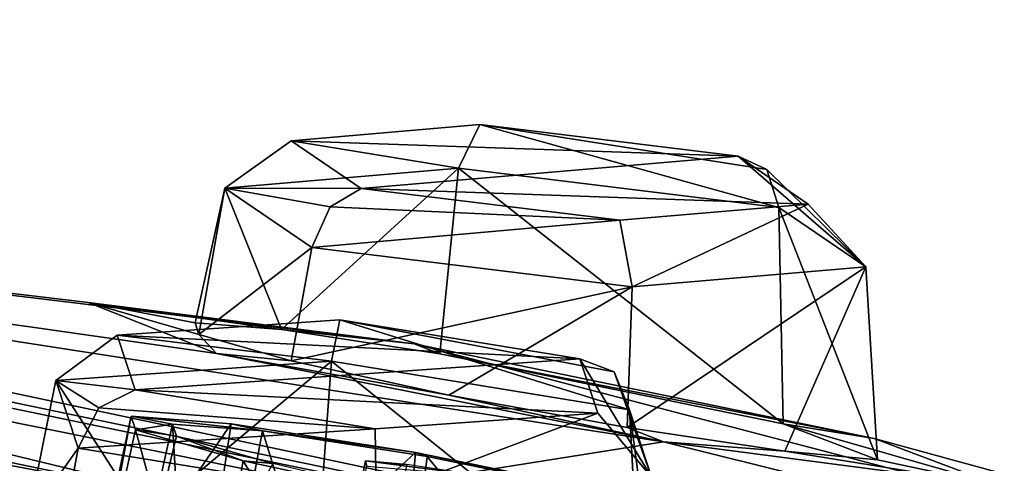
# Model space of a CAD drawing. Header units: metres. Extents: x -204 to 106, y -88 to 116.
# Tile 278 of 322: x -122.04 to -117.49, y -8.74 to -6.69. Entities that reach past the tile are written whole.
import ezdxf

# ---------------------------------------------------------------- set-up
doc = ezdxf.new("R2010")
doc.units = ezdxf.units.M
doc.layers.add('solid_20472013_1', color=7, linetype='CONTINUOUS')

msp = doc.modelspace()

# ---------------------------------------------------------------- linework, layer by layer
at = {"layer": 'solid_20472013_1'}
for points in [[(-131.261185, -6.691552, 248.439255), (-126.693787, -7.88248, 267.241241), (-107.835114, -11.427622, 253.022446)], [(-129.043427, -6.94032, 248.361038), (-131.261185, -6.691552, 248.439255), (-107.835114, -11.427622, 253.022446)], [(-128.069427, -7.207831, 246.365784), (-129.043427, -6.94032, 248.361038), (-107.835114, -11.427622, 253.022446)], [(-119.917419, -7.17572, 248.663132), (-120.788719, -7.250287, 247.783737), (-120.016197, -7.376725, 248.986862)], [(-118.723785, -7.322031, 248.366028), (-120.788719, -7.250287, 247.783737), (-119.917419, -7.17572, 248.663132)], [(-119.917419, -7.17572, 248.663132), (-120.016197, -7.376725, 248.986862), (-118.535736, -7.558137, 248.618698)], [(-118.5914, -7.382565, 248.517563), (-119.917419, -7.17572, 248.663132), (-118.535736, -7.558137, 248.618698)], [(-118.5914, -7.382565, 248.517563), (-118.723785, -7.322031, 248.366028), (-119.917419, -7.17572, 248.663132)], [(-130.828735, -7.752728, 238.831345), (-129.329681, -7.231524, 244.511932), (-121.038406, -8.951908, 239.068008)], [(-129.329681, -7.231524, 244.511932), (-128.138, -7.233694, 245.963562), (-121.038406, -8.951908, 239.068008)], [(-128.069427, -7.207831, 246.365784), (-107.835114, -11.427622, 253.022446), (-128.138, -7.233694, 245.963562)], [(-120.220558, -8.188093, 249.826614), (-128.138, -7.233694, 245.963562), (-107.835114, -11.427622, 253.022446)], [(-119.069733, -8.639939, 245.599243), (-121.038406, -8.951908, 239.068008), (-128.138, -7.233694, 245.963562)], [(-121.727196, -7.997042, 248.17775), (-121.133453, -8.232917, 246.109695), (-128.138, -7.233694, 245.963562)], [(-119.069733, -8.639939, 245.599243), (-128.138, -7.233694, 245.963562), (-121.133453, -8.232917, 246.109695)], [(-120.220558, -8.188093, 249.826614), (-121.727196, -7.997042, 248.17775), (-128.138, -7.233694, 245.963562)], [(-120.788719, -7.250287, 247.783737), (-121.095535, -7.469094, 247.897507), (-120.016197, -7.376725, 248.986862)], [(-120.788719, -7.250287, 247.783737), (-120.465034, -7.471045, 246.608627), (-121.095535, -7.469094, 247.897507)], [(-118.723785, -7.322031, 248.366028), (-120.465034, -7.471045, 246.608627), (-120.788719, -7.250287, 247.783737)], [(-118.400093, -7.54279, 247.190903), (-120.465034, -7.471045, 246.608627), (-118.723785, -7.322031, 248.366028)], [(-118.5914, -7.382565, 248.517563), (-118.134628, -7.831918, 247.161179), (-118.723785, -7.322031, 248.366028)], [(-118.400093, -7.54279, 247.190903), (-118.723785, -7.322031, 248.366028), (-118.134628, -7.831918, 247.161179)], [(-120.016197, -7.376725, 248.986862), (-121.095535, -7.469094, 247.897507), (-120.83345, -8.1212, 248.786865)], [(-120.016197, -7.376725, 248.986862), (-120.83345, -8.1212, 248.786865), (-120.103027, -8.23342, 249.256104)], [(-120.016197, -7.376725, 248.986862), (-120.103027, -8.23342, 249.256104), (-118.516594, -8.556877, 248.887436)], [(-120.016197, -7.376725, 248.986862), (-118.516594, -8.556877, 248.887436), (-118.535736, -7.558137, 248.618698)], [(-118.5914, -7.382565, 248.517563), (-118.535736, -7.558137, 248.618698), (-118.134628, -7.831918, 247.161179)], [(-121.095535, -7.469094, 247.897507), (-121.232887, -8.090817, 248.029083), (-120.83345, -8.1212, 248.786865)], [(-121.095535, -7.469094, 247.897507), (-121.21627, -8.144349, 247.193436), (-121.232887, -8.090817, 248.029083)], [(-121.095535, -7.469094, 247.897507), (-120.69442, -7.742875, 246.439987), (-121.21627, -8.144349, 247.193436)], [(-120.6092, -7.555246, 246.481033), (-120.69442, -7.742875, 246.439987), (-121.095535, -7.469094, 247.897507)], [(-120.465034, -7.471045, 246.608627), (-120.6092, -7.555246, 246.481033), (-121.095535, -7.469094, 247.897507)], [(-119.271393, -7.617358, 246.311508), (-120.6092, -7.555246, 246.481033), (-120.465034, -7.471045, 246.608627)], [(-119.271393, -7.617358, 246.311508), (-120.465034, -7.471045, 246.608627), (-118.400093, -7.54279, 247.190903)], [(-119.271393, -7.617358, 246.311508), (-118.400093, -7.54279, 247.190903), (-119.213966, -7.924286, 246.071823)], [(-118.400093, -7.54279, 247.190903), (-118.134628, -7.831918, 247.161179), (-119.213966, -7.924286, 246.071823)], [(-119.271393, -7.617358, 246.311508), (-120.69442, -7.742875, 246.439987), (-120.6092, -7.555246, 246.481033)], [(-118.535736, -7.558137, 248.618698), (-118.516594, -8.556877, 248.887436), (-118.080635, -8.722683, 247.293762)], [(-118.134628, -7.831918, 247.161179), (-118.535736, -7.558137, 248.618698), (-118.080635, -8.722683, 247.293762)], [(-119.271393, -7.617358, 246.311508), (-119.213966, -7.924286, 246.071823), (-120.69442, -7.742875, 246.439987)], [(-130.828735, -7.752728, 238.831345), (-121.038406, -8.951908, 239.068008), (-128.64357, -8.043603, 238.322464)], [(-121.21627, -8.144349, 247.193436), (-120.69442, -7.742875, 246.439987), (-120.788834, -8.266646, 246.473282)], [(-120.69442, -7.742875, 246.439987), (-119.213966, -7.924286, 246.071823), (-120.788834, -8.266646, 246.473282)], [(-118.134628, -7.831918, 247.161179), (-118.508781, -8.683589, 246.53125), (-119.23671, -8.573736, 246.092194)], [(-119.213966, -7.924286, 246.071823), (-118.134628, -7.831918, 247.161179), (-119.23671, -8.573736, 246.092194)], [(-118.134628, -7.831918, 247.161179), (-118.080635, -8.722683, 247.293762), (-118.508781, -8.683589, 246.53125)], [(-126.693787, -7.88248, 267.241241), (-126.572754, -8.245232, 267.596375), (-107.616142, -11.808785, 253.303741)], [(-107.835114, -11.427622, 253.022446), (-126.693787, -7.88248, 267.241241), (-107.616142, -11.808785, 253.303741)], [(-119.213966, -7.924286, 246.071823), (-120.060478, -8.423961, 246.071976), (-120.788834, -8.266646, 246.473282)], [(-119.213966, -7.924286, 246.071823), (-119.23671, -8.573736, 246.092194), (-120.060478, -8.423961, 246.071976)], [(-121.727196, -7.997042, 248.17775), (-120.83345, -8.1212, 248.786865), (-121.232887, -8.090817, 248.029083)], [(-120.220558, -8.188093, 249.826614), (-120.83345, -8.1212, 248.786865), (-121.727196, -7.997042, 248.17775)], [(-121.727196, -7.997042, 248.17775), (-121.232887, -8.090817, 248.029083), (-121.21627, -8.144349, 247.193436)], [(-121.727196, -7.997042, 248.17775), (-121.21627, -8.144349, 247.193436), (-121.133453, -8.232917, 246.109695)], [(-128.080109, -8.418107, 236.161484), (-128.64357, -8.043603, 238.322464), (-121.038406, -8.951908, 239.068008)], [(-120.564911, -8.076175, 237.920242), (-121.592903, -8.147937, 237.230209), (-120.602127, -8.268327, 238.26178)], [(-120.564911, -8.076175, 237.920242), (-119.455635, -8.256167, 237.399124), (-121.592903, -8.147937, 237.230209)], [(-120.564911, -8.076175, 237.920242), (-120.602127, -8.268327, 238.26178), (-119.226234, -8.491506, 237.615784)], [(-120.564911, -8.076175, 237.920242), (-119.226234, -8.491506, 237.615784), (-119.297295, -8.316736, 237.52327)], [(-120.564911, -8.076175, 237.920242), (-119.297295, -8.316736, 237.52327), (-119.455635, -8.256167, 237.399124)], [(-120.220558, -8.188093, 249.826614), (-120.103027, -8.23342, 249.256104), (-120.83345, -8.1212, 248.786865)], [(-121.592903, -8.147937, 237.230209), (-121.875565, -8.35722, 237.406998), (-120.602127, -8.268327, 238.26178)], [(-121.592903, -8.147937, 237.230209), (-121.510025, -8.399573, 236.020157), (-121.875565, -8.35722, 237.406998)], [(-121.592903, -8.147937, 237.230209), (-119.455635, -8.256167, 237.399124), (-121.510025, -8.399573, 236.020157)], [(-121.133453, -8.232917, 246.109695), (-121.21627, -8.144349, 247.193436), (-120.788834, -8.266646, 246.473282)], [(-113.387024, -10.94481, 254.848663), (-130.239746, -8.228341, 265.743805), (-127.784332, -8.492682, 264.517456)], [(-129.961914, -8.372388, 266.095673), (-130.239746, -8.228341, 265.743805), (-113.387024, -10.94481, 254.848663)], [(-118.09523, -8.624632, 249.338593), (-120.103027, -8.23342, 249.256104), (-120.220558, -8.188093, 249.826614)], [(-118.09523, -8.624632, 249.338593), (-120.220558, -8.188093, 249.826614), (-107.835114, -11.427622, 253.022446)], [(-124.335106, -9.557821, 266.805023), (-107.616142, -11.808785, 253.303741), (-126.572754, -8.245232, 267.596375)], [(-120.602127, -8.268327, 238.26178), (-121.875565, -8.35722, 237.406998), (-121.468689, -8.991349, 238.232376)], [(-121.510025, -8.399573, 236.020157), (-119.455635, -8.256167, 237.399124), (-119.372749, -8.507805, 236.189072)], [(-120.602127, -8.268327, 238.26178), (-121.468689, -8.991349, 238.232376), (-120.662743, -9.078047, 238.548691)], [(-121.133453, -8.232917, 246.109695), (-120.788834, -8.266646, 246.473282), (-120.060478, -8.423961, 246.071976)], [(-119.069733, -8.639939, 245.599243), (-121.133453, -8.232917, 246.109695), (-120.060478, -8.423961, 246.071976)], [(-120.602127, -8.268327, 238.26178), (-120.662743, -9.078047, 238.548691), (-119.177528, -9.412821, 237.879028)], [(-119.226234, -8.491506, 237.615784), (-120.602127, -8.268327, 238.26178), (-119.177528, -9.412821, 237.879028)], [(-118.09523, -8.624632, 249.338593), (-118.516594, -8.556877, 248.887436), (-120.103027, -8.23342, 249.256104)], [(-119.455635, -8.256167, 237.399124), (-119.297295, -8.316736, 237.52327), (-119.123787, -8.803577, 236.115005)], [(-119.372749, -8.507805, 236.189072), (-119.455635, -8.256167, 237.399124), (-119.123787, -8.803577, 236.115005)], [(-119.297295, -8.316736, 237.52327), (-119.226234, -8.491506, 237.615784), (-119.123787, -8.803577, 236.115005)], [(-121.875565, -8.35722, 237.406998), (-122.006088, -8.997442, 237.573288), (-121.468689, -8.991349, 238.232376)], [(-121.875565, -8.35722, 237.406998), (-121.773117, -8.669291, 235.906235), (-122.006088, -8.997442, 237.573288)], [(-121.677963, -8.482919, 235.925293), (-121.773117, -8.669291, 235.906235), (-121.875565, -8.35722, 237.406998)], [(-121.677963, -8.482919, 235.925293), (-121.875565, -8.35722, 237.406998), (-121.510025, -8.399573, 236.020157)], [(-113.045891, -11.112279, 255.106552), (-129.961914, -8.372388, 266.095673), (-113.387024, -10.94481, 254.848663)], [(-127.340149, -8.863391, 265.17865), (-129.961914, -8.372388, 266.095673), (-113.045891, -11.112279, 255.106552)], [(-129.611664, -8.390217, 265.515533), (-113.065445, -11.120936, 254.563232), (-128.542206, -8.504296, 264.884247)], [(-112.861588, -11.238212, 254.805878), (-113.065445, -11.120936, 254.563232), (-129.611664, -8.390217, 265.515533)], [(-129.503601, -8.492321, 265.819061), (-112.861588, -11.238212, 254.805878), (-129.611664, -8.390217, 265.515533)], [(-121.677963, -8.482919, 235.925293), (-121.510025, -8.399573, 236.020157), (-120.400742, -8.579566, 235.499039)], [(-121.510025, -8.399573, 236.020157), (-119.372749, -8.507805, 236.189072), (-120.400742, -8.579566, 235.499039)], [(-129.691803, -8.494926, 234.608414), (-128.080109, -8.418107, 236.161484), (-121.038406, -8.951908, 239.068008)], [(-119.069733, -8.639939, 245.599243), (-120.060478, -8.423961, 246.071976), (-119.23671, -8.573736, 246.092194)], [(-129.691803, -8.494926, 234.608414), (-121.038406, -8.951908, 239.068008), (-122.438812, -8.897572, 237.833923)], [(-129.503601, -8.492321, 265.819061), (-128.312988, -8.825953, 265.525574), (-112.861588, -11.238212, 254.805878)], [(-128.542206, -8.504296, 264.884247), (-111.485687, -11.54137, 252.703201), (-128.695496, -8.589154, 264.543884)], [(-113.065445, -11.120936, 254.563232), (-111.485687, -11.54137, 252.703201), (-128.542206, -8.504296, 264.884247)], [(-127.784332, -8.492682, 264.517456), (-127.906906, -8.607991, 264.054993), (-110.139236, -12.008104, 250.417877)], [(-109.811523, -11.920307, 250.770004), (-127.784332, -8.492682, 264.517456), (-110.139236, -12.008104, 250.417877)], [(-113.387024, -10.94481, 254.848663), (-127.784332, -8.492682, 264.517456), (-109.811523, -11.920307, 250.770004)], [(-121.677963, -8.482919, 235.925293), (-120.400742, -8.579566, 235.499039), (-121.773117, -8.669291, 235.906235)], [(-119.070755, -9.654446, 236.236877), (-119.226234, -8.491506, 237.615784), (-119.177528, -9.412821, 237.879028)], [(-119.123787, -8.803577, 236.115005), (-119.226234, -8.491506, 237.615784), (-119.070755, -9.654446, 236.236877)], [(-121.527786, -8.522218, 248.166656), (-121.747864, -9.546368, 248.409027), (-121.729645, -9.587876, 247.330109)], [(-121.527786, -8.522218, 248.166656), (-121.065613, -8.55753, 249.048447), (-121.747864, -9.546368, 248.409027)], [(-121.507629, -8.584521, 247.197876), (-121.527786, -8.522218, 248.166656), (-121.729645, -9.587876, 247.330109)], [(-120.921593, -8.589885, 248.912949), (-121.065613, -8.55753, 249.048447), (-121.527786, -8.522218, 248.166656)], [(-121.337059, -8.557779, 248.123489), (-121.527786, -8.522218, 248.166656), (-121.507629, -8.584521, 247.197876)], [(-120.921593, -8.589885, 248.912949), (-121.527786, -8.522218, 248.166656), (-121.337059, -8.557779, 248.123489)], [(-120.400742, -8.579566, 235.499039), (-119.372749, -8.507805, 236.189072), (-120.397232, -8.892469, 235.260239)], [(-119.372749, -8.507805, 236.189072), (-119.123787, -8.803577, 236.115005), (-120.397232, -8.892469, 235.260239)], [(-128.695496, -8.589154, 264.543884), (-111.769386, -11.603529, 252.453888), (-127.696236, -10.615506, 264.685455)], [(-111.485687, -11.54137, 252.703201), (-111.769386, -11.603529, 252.453888), (-128.695496, -8.589154, 264.543884)], [(-120.400742, -8.579566, 235.499039), (-120.397232, -8.892469, 235.260239), (-121.773117, -8.669291, 235.906235)], [(-121.065613, -8.55753, 249.048447), (-121.228622, -9.627516, 249.375214), (-121.747864, -9.546368, 248.409027)], [(-121.507629, -8.584521, 247.197876), (-121.729645, -9.587876, 247.330109), (-121.191505, -9.732517, 246.423767)], [(-121.337059, -8.557779, 248.123489), (-121.708679, -10.219555, 248.455551), (-121.236374, -10.258746, 249.360916)], [(-121.337059, -8.557779, 248.123489), (-121.31958, -8.613222, 247.253769), (-121.708679, -10.219555, 248.455551)], [(-121.337059, -8.557779, 248.123489), (-121.507629, -8.584521, 247.197876), (-121.31958, -8.613222, 247.253769)], [(-121.507629, -8.584521, 247.197876), (-121.191505, -9.732517, 246.423767), (-121.010254, -8.726946, 246.359848)], [(-121.31958, -8.613222, 247.253769), (-121.507629, -8.584521, 247.197876), (-121.010254, -8.726946, 246.359848)], [(-120.921593, -8.589885, 248.912949), (-121.337059, -8.557779, 248.123489), (-121.236374, -10.258746, 249.360916)], [(-120.921593, -8.589885, 248.912949), (-121.236374, -10.258746, 249.360916), (-120.366226, -10.396985, 249.924515)], [(-121.065613, -8.55753, 249.048447), (-120.215157, -8.689239, 249.597702), (-121.228622, -9.627516, 249.375214)], [(-120.921593, -8.589885, 248.912949), (-120.215157, -8.689239, 249.597702), (-121.065613, -8.55753, 249.048447)], [(-120.160561, -8.707556, 249.402618), (-120.921593, -8.589885, 248.912949), (-120.366226, -10.396985, 249.924515)], [(-120.160561, -8.707556, 249.402618), (-120.215157, -8.689239, 249.597702), (-120.921593, -8.589885, 248.912949)], [(-119.069733, -8.639939, 245.599243), (-119.23671, -8.573736, 246.092194), (-118.508781, -8.683589, 246.53125)], [(-117.516106, -8.842368, 247.202332), (-118.080635, -8.722683, 247.293762), (-118.516594, -8.556877, 248.887436)], [(-117.516106, -8.842368, 247.202332), (-118.516594, -8.556877, 248.887436), (-118.09523, -8.624632, 249.338593)], [(-127.906906, -8.607991, 264.054993), (-130.412613, -10.088402, 265.557831), (-113.807243, -12.772613, 254.792068)], [(-110.139236, -12.008104, 250.417877), (-127.906906, -8.607991, 264.054993), (-113.807243, -12.772613, 254.792068)], [(-121.31958, -8.613222, 247.253769), (-120.874252, -8.74055, 246.503403), (-121.708679, -10.219555, 248.455551)], [(-121.31958, -8.613222, 247.253769), (-121.010254, -8.726946, 246.359848), (-120.874252, -8.74055, 246.503403)], [(-119.069733, -8.639939, 245.599243), (-107.835114, -11.427622, 253.022446), (-121.038406, -8.951908, 239.068008)], [(-119.069733, -8.639939, 245.599243), (-118.508781, -8.683589, 246.53125), (-117.516106, -8.842368, 247.202332)], [(-119.069733, -8.639939, 245.599243), (-117.516106, -8.842368, 247.202332), (-107.835114, -11.427622, 253.022446)], [(-117.516106, -8.842368, 247.202332), (-118.09523, -8.624632, 249.338593), (-107.835114, -11.427622, 253.022446)], [(-121.773117, -8.669291, 235.906235), (-121.878746, -9.242343, 235.976379), (-122.006088, -8.997442, 237.573288)], [(-120.397232, -8.892469, 235.260239), (-121.878746, -9.242343, 235.976379), (-121.773117, -8.669291, 235.906235)], [(-117.516106, -8.842368, 247.202332), (-118.508781, -8.683589, 246.53125), (-118.080635, -8.722683, 247.293762)], [(-120.446075, -8.72837, 247.910385), (-121.287651, -13.046767, 248.77124), (-121.273888, -13.057538, 248.097275)], [(-120.25515, -8.743855, 248.266602), (-121.287651, -13.046767, 248.77124), (-120.446075, -8.72837, 247.910385)], [(-120.446075, -8.72837, 247.910385), (-121.273888, -13.057538, 248.097275), (-120.439156, -8.752641, 247.513626)], [(-120.215157, -8.689239, 249.597702), (-120.309921, -9.813438, 249.95546), (-121.228622, -9.627516, 249.375214)], [(-121.191505, -9.732517, 246.423767), (-120.277168, -9.939265, 245.920715), (-121.010254, -8.726946, 246.359848)], [(-120.277168, -9.939265, 245.920715), (-120.160698, -8.910285, 245.89238), (-121.010254, -8.726946, 246.359848)], [(-120.874252, -8.74055, 246.503403), (-121.010254, -8.726946, 246.359848), (-120.160698, -8.910285, 245.89238)], [(-119.913025, -8.796342, 248.482773), (-120.446075, -8.72837, 247.910385), (-120.439156, -8.752641, 247.513626)], [(-119.913025, -8.796342, 248.482773), (-120.25515, -8.743855, 248.266602), (-120.446075, -8.72837, 247.910385)], [(-120.160561, -8.707556, 249.402618), (-120.366226, -10.396985, 249.924515), (-118.473816, -10.7879, 249.487778)], [(-120.215157, -8.689239, 249.597702), (-118.366035, -9.068172, 249.17009), (-120.309921, -9.813438, 249.95546)], [(-118.507225, -9.045622, 249.018951), (-118.366035, -9.068172, 249.17009), (-120.215157, -8.689239, 249.597702)], [(-120.160561, -8.707556, 249.402618), (-118.507225, -9.045622, 249.018951), (-120.215157, -8.689239, 249.597702)], [(-120.160561, -8.707556, 249.402618), (-118.473816, -10.7879, 249.487778), (-118.507225, -9.045622, 249.018951)]]:
    msp.add_3dface(points, dxfattribs=at)

doc.saveas('drawing.dxf')
